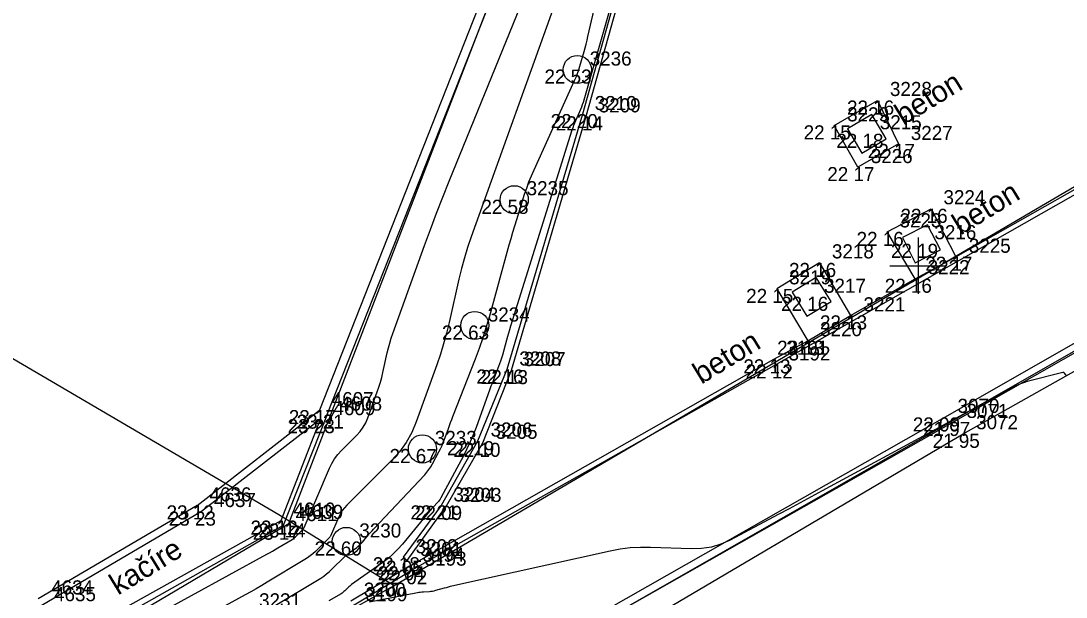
# Model space of a CAD drawing. Extents: x -702257 to -701487, y -1009871 to -1008841.
# Drawn here: x -701965.93 to -701947.37, y -1009605.88 to -1009595.66 of the extents above; entities that cross this region are included whole.
import ezdxf

# ---------------------------------------------------------------- set-up
doc = ezdxf.new("R2010")
doc.units = 0
for name, color, linetype in [('Ex_Major Contours', 7, 'Continuous'), ('Ex_Minor Contours', 7, 'Continuous'), ('Z_body', 7, 'Continuous'), ('Z_body_cisla', 7, 'Continuous'), ('Z_body_vysky_redukovane', 7, 'Continuous'), ('Z_hektometricka_sit', 7, 'Continuous'), ('Z_katastr_hranice', 7, 'Continuous'), ('Z_komunikace', 7, 'Continuous'), ('Z_obruba', 7, 'Continuous'), ('Z_popisy', 7, 'Continuous'), ('Z_rozhranni', 7, 'Continuous'), ('Z_site_nerozlisene_znaky', 7, 'Continuous'), ('Z_zabradli', 7, 'Continuous'), ('Z_zelen_jednotliva', 7, 'Continuous')]:
    doc.layers.add(name, color=color, linetype=linetype)

# ---------------------------------------------------------------- blocks, each defined once
blk = doc.blocks.new('POINT_DISPLAY')
blk.add_line((0, 0), (0, 0))
blk = doc.blocks.new('Z10001')
blk.add_circle((0, 0), 0.25)
blk = doc.blocks.new('Z608')
for p, q in [((0.25, 0.25), (-0.25, 0.25)), ((-0.25, 0.25), (-0.25, -0.25)), ((0.25, -0.25), (0.25, 0.25)), ((-0.25, -0.25), (0.25, -0.25))]:
    blk.add_line(p, q)

msp = doc.modelspace()

# ---------------------------------------------------------------- linework, layer by layer
at = {"layer": 'Ex_Major Contours'}
for points in [[(-701963.566, -1009606.214), (-701961.564, -1009605.118), (-701961.514, -1009605.09), (-701961.464, -1009605.062), (-701961.415, -1009605.034), (-701961.366, -1009605.005), (-701961.115, -1009604.854), (-701961.095, -1009604.841), (-701961.076, -1009604.827), (-701961.057, -1009604.812), (-701961.039, -1009604.795), (-701960.945, -1009604.702), (-701960.941, -1009604.698), (-701960.936, -1009604.693), (-701960.932, -1009604.688), (-701960.928, -1009604.683), (-701960.913, -1009604.663), (-701960.91, -1009604.658), (-701960.906, -1009604.653), (-701960.903, -1009604.647), (-701960.901, -1009604.641), (-701960.448, -1009603.59), (-701960.407, -1009603.505), (-701960.358, -1009603.425), (-701960.302, -1009603.35), (-701960.238, -1009603.28), (-701959.968, -1009603.012), (-701959.905, -1009602.942), (-701959.85, -1009602.866), (-701959.805, -1009602.785), (-701959.768, -1009602.698), (-701959.602, -1009602.236), (-701959.573, -1009602.152), (-701959.547, -1009602.066), (-701959.523, -1009601.98), (-701959.502, -1009601.893), (-701959.423, -1009601.544), (-701959.402, -1009601.458), (-701959.378, -1009601.372), (-701959.352, -1009601.286), (-701959.323, -1009601.202), (-701958.763, -1009599.642), (-701958.658, -1009599.355), (-701958.55, -1009599.068), (-701958.438, -1009598.783), (-701958.324, -1009598.499), (-701955.856, -1009592.448)], [(-701947.37, -1009601.941), (-701947.376, -1009601.933), (-701947.401, -1009601.904), (-701947.408, -1009601.898), (-701947.415, -1009601.894), (-701947.423, -1009601.893), (-701947.432, -1009601.894), (-701948.061, -1009602.055), (-701948.113, -1009602.07), (-701948.163, -1009602.087), (-701948.212, -1009602.108), (-701948.261, -1009602.132), (-701948.451, -1009602.232), (-701948.498, -1009602.257), (-701948.545, -1009602.282), (-701948.593, -1009602.307), (-701948.64, -1009602.333), (-701949.194, -1009602.633), (-701949.41, -1009602.75), (-701949.626, -1009602.867), (-701951.706, -1009603.994), (-701951.901, -1009604.099), (-701952.095, -1009604.204), (-701952.29, -1009604.309), (-701952.486, -1009604.413), (-701953.337, -1009604.865), (-701953.5, -1009604.939), (-701953.669, -1009604.99), (-701953.843, -1009605.018), (-701954.022, -1009605.023), (-701954.75, -1009604.997), (-701954.931, -1009604.996), (-701955.111, -1009605.006), (-701955.291, -1009605.028), (-701955.469, -1009605.062), (-701958.275, -1009605.684), (-701958.31, -1009605.692), (-701958.345, -1009605.701), (-701958.379, -1009605.71), (-701958.414, -1009605.719), (-701958.569, -1009605.763), (-701958.595, -1009605.77), (-701958.622, -1009605.775), (-701958.648, -1009605.779), (-701958.675, -1009605.781), (-701958.783, -1009605.788), (-701958.81, -1009605.79), (-701958.837, -1009605.793), (-701958.864, -1009605.797), (-701958.89, -1009605.801), (-701959.739, -1009605.97)]]:
    msp.add_lwpolyline(points, dxfattribs=at)
at = {"layer": 'Ex_Minor Contours'}
for points in [[(-701954.591, -1009592.356), (-701955.949, -1009597.106), (-701955.962, -1009597.148), (-701955.977, -1009597.189), (-701955.993, -1009597.23), (-701956.01, -1009597.27), (-701956.083, -1009597.43), (-701956.1, -1009597.47), (-701956.117, -1009597.511), (-701956.132, -1009597.552), (-701956.145, -1009597.594), (-701957.234, -1009601.072), (-701957.253, -1009601.134), (-701957.271, -1009601.195), (-701957.289, -1009601.257), (-701957.306, -1009601.319), (-701957.381, -1009601.588), (-701957.396, -1009601.639), (-701957.412, -1009601.69), (-701957.429, -1009601.74), (-701957.448, -1009601.79), (-701957.526, -1009601.989), (-701957.545, -1009602.039), (-701957.564, -1009602.089), (-701957.583, -1009602.139), (-701957.601, -1009602.189), (-701957.848, -1009602.868), (-701957.898, -1009602.997), (-701957.952, -1009603.123), (-701958.01, -1009603.248), (-701958.073, -1009603.371), (-701958.474, -1009604.117), (-701958.487, -1009604.139), (-701958.501, -1009604.161), (-701958.517, -1009604.182), (-701958.535, -1009604.201), (-701958.606, -1009604.277), (-701958.624, -1009604.297), (-701958.642, -1009604.316), (-701958.659, -1009604.336), (-701958.676, -1009604.356), (-701959.156, -1009604.938), (-701959.235, -1009605.028), (-701959.319, -1009605.112), (-701959.409, -1009605.19), (-701959.504, -1009605.262), (-701960.057, -1009605.655), (-701960.073, -1009605.668), (-701960.089, -1009605.681), (-701960.105, -1009605.694), (-701960.12, -1009605.708), (-701960.179, -1009605.766), (-701960.194, -1009605.78), (-701960.21, -1009605.793), (-701960.227, -1009605.806), (-701960.244, -1009605.817), (-701960.459, -1009605.946)], [(-701961.417, -1009606.026), (-701960.606, -1009605.539), (-701960.553, -1009605.505), (-701960.502, -1009605.467), (-701960.453, -1009605.427), (-701960.406, -1009605.384), (-701960.182, -1009605.164), (-701960.157, -1009605.14), (-701960.131, -1009605.118), (-701960.105, -1009605.096), (-701960.077, -1009605.076), (-701959.965, -1009604.996), (-701959.938, -1009604.976), (-701959.913, -1009604.953), (-701959.888, -1009604.929), (-701959.866, -1009604.904), (-701959.767, -1009604.784), (-701959.743, -1009604.755), (-701959.718, -1009604.727), (-701959.693, -1009604.699), (-701959.668, -1009604.671), (-701958.76, -1009603.706), (-701958.72, -1009603.662), (-701958.684, -1009603.615), (-701958.651, -1009603.566), (-701958.622, -1009603.515), (-701958.506, -1009603.299), (-701958.48, -1009603.249), (-701958.457, -1009603.199), (-701958.435, -1009603.147), (-701958.415, -1009603.095), (-701958.338, -1009602.885), (-701958.319, -1009602.833), (-701958.299, -1009602.78), (-701958.279, -1009602.728), (-701958.259, -1009602.676), (-701957.859, -1009601.652), (-701957.788, -1009601.463), (-701957.722, -1009601.272), (-701957.661, -1009601.08), (-701957.605, -1009600.887), (-701957.257, -1009599.629), (-701957.225, -1009599.516), (-701957.193, -1009599.404), (-701957.159, -1009599.292), (-701957.125, -1009599.18), (-701956.985, -1009598.733), (-701956.949, -1009598.622), (-701956.908, -1009598.513), (-701956.865, -1009598.404), (-701956.818, -1009598.297), (-701956.098, -1009596.716), (-701956.071, -1009596.653), (-701956.047, -1009596.59), (-701956.024, -1009596.526), (-701956.004, -1009596.461), (-701955.929, -1009596.199), (-701955.911, -1009596.133), (-701955.894, -1009596.068), (-701955.877, -1009596.002), (-701955.861, -1009595.935), (-701955.286, -1009593.458)], [(-701956.376, -1009595.154), (-701957.933, -1009599.489), (-701957.997, -1009599.675), (-701958.054, -1009599.861), (-701958.106, -1009600.05), (-701958.152, -1009600.24), (-701958.326, -1009601.005), (-701958.372, -1009601.195), (-701958.424, -1009601.384), (-701958.481, -1009601.57), (-701958.545, -1009601.756), (-701958.909, -1009602.767), (-701958.989, -1009602.957), (-701959.089, -1009603.135), (-701959.208, -1009603.301), (-701959.346, -1009603.454), (-701960.144, -1009604.248), (-701960.186, -1009604.294), (-701960.224, -1009604.343), (-701960.256, -1009604.396), (-701960.284, -1009604.453), (-701960.431, -1009604.797), (-701960.435, -1009604.803), (-701960.443, -1009604.814), (-701960.448, -1009604.82), (-701960.7, -1009605.067), (-701960.744, -1009605.108), (-701960.79, -1009605.146), (-701960.838, -1009605.181), (-701960.888, -1009605.213), (-701961.555, -1009605.613), (-701961.652, -1009605.671), (-701961.75, -1009605.728), (-701961.849, -1009605.784), (-701961.948, -1009605.839), (-701962.537, -1009606.162)]]:
    msp.add_lwpolyline(points, dxfattribs=at)
at = {"layer": 'Z_hektometricka_sit'}
for p, q in [((-701950, -1009599.5), (-701950, -1009600.5)), ((-701950, -1009599.5), (-701950, -1009600.5)), ((-701950.5, -1009600), (-701949.5, -1009600)), ((-701950.5, -1009600), (-701949.5, -1009600))]:
    msp.add_line(p, q, dxfattribs=at)
at = {"layer": 'Z_katastr_hranice'}
for p, q in [((-701957.87, -1009607.59), (-701911.05, -1009580.85)), ((-701959.3, -1009605.67), (-701942.23, -1009595.67)), ((-701968.77, -1009600.07), (-701961.35, -1009604.41)), ((-701961.35, -1009604.41), (-701959.3, -1009605.67)), ((-702014.27, -1009636.43), (-701959.3, -1009605.67))]:
    msp.add_line(p, q, dxfattribs=at)
at = {"layer": 'Z_komunikace'}
for p, q in [((-701949.2, -1009602.98), (-701941.12, -1009598.44)), ((-701957.82, -1009608.06), (-701949.2, -1009602.98))]:
    msp.add_line(p, q, dxfattribs=at)
at = {"layer": 'Z_obruba'}
for p, q in [((-701955.88, -1009590.54), (-701960.63, -1009602.56)), ((-701960.49, -1009602.64), (-701955.73, -1009590.58)), ((-701954.47, -1009592), (-701955.96, -1009597.31)), ((-701955.89, -1009597.35), (-701954.41, -1009592.06)), ((-701955.96, -1009597.31), (-701957.3, -1009601.84)), ((-701957.22, -1009601.85), (-701955.89, -1009597.35)), ((-701945, -1009597.48), (-701952.52, -1009601.75)), ((-701949.33, -1009599.84), (-701945.02, -1009597.4)), ((-701941.4, -1009598.05), (-701949.53, -1009602.69)), ((-701949.37, -1009602.77), (-701941.34, -1009598.18)), ((-701950.05, -1009600.23), (-701949.33, -1009599.84)), ((-701951.2, -1009600.88), (-701950.05, -1009600.23)), ((-701951.96, -1009601.33), (-701951.2, -1009600.88)), ((-701952.56, -1009601.66), (-701951.96, -1009601.33)), ((-701959.03, -1009605.33), (-701952.56, -1009601.66)), ((-701952.52, -1009601.75), (-701958.99, -1009605.4)), ((-701957.3, -1009601.84), (-701957.82, -1009603.11)), ((-701957.73, -1009603.14), (-701957.22, -1009601.85)), ((-701962.8, -1009604.25), (-701960.63, -1009602.56)), ((-701960.61, -1009602.72), (-701962.72, -1009604.36)), ((-701961.31, -1009604.52), (-701960.61, -1009602.72)), ((-701960.49, -1009602.64), (-701961.27, -1009604.61)), ((-701949.53, -1009602.69), (-701956.41, -1009606.6)), ((-701956.37, -1009606.73), (-701949.37, -1009602.77)), ((-701957.82, -1009603.11), (-701958.47, -1009604.25)), ((-701958.37, -1009604.26), (-701957.73, -1009603.14)), ((-701962.8, -1009604.25), (-701965.62, -1009605.91)), ((-701958.47, -1009604.25), (-701959.14, -1009605.17)), ((-701959.07, -1009605.23), (-701958.37, -1009604.26)), ((-701962.72, -1009604.36), (-701965.57, -1009606.03)), ((-701964.39, -1009606.24), (-701961.31, -1009604.52)), ((-701961.27, -1009604.61), (-701964.21, -1009606.26)), ((-701959.14, -1009605.17), (-701959.07, -1009605.23)), ((-701959.03, -1009605.33), (-701960.07, -1009605.95)), ((-701960.04, -1009606.03), (-701958.99, -1009605.4))]:
    msp.add_line(p, q, dxfattribs=at)
at = {"layer": 'Z_rozhranni'}
for p, q in [((-701951.49, -1009597.51), (-701950.72, -1009597.07)), ((-701950.72, -1009597.07), (-701950.35, -1009597.84)), ((-701951.07, -1009598.25), (-701951.49, -1009597.51)), ((-701950.35, -1009597.84), (-701951.07, -1009598.25)), ((-701950.55, -1009599.4), (-701949.77, -1009598.99)), ((-701949.77, -1009598.99), (-701949.33, -1009599.84)), ((-701950.05, -1009600.23), (-701950.55, -1009599.4)), ((-701951.75, -1009599.95), (-701952.51, -1009600.41)), ((-701951.75, -1009599.95), (-701951.2, -1009600.88)), ((-701952.51, -1009600.41), (-701951.96, -1009601.33))]:
    msp.add_line(p, q, dxfattribs=at)
at = {"layer": 'Z_zabradli'}
for p, q in [((-701961.17, -1009604.57), (-701955.74, -1009590.48)), ((-701964.15, -1009606.33), (-701961.17, -1009604.57))]:
    msp.add_line(p, q, dxfattribs=at)

# ---------------------------------------------------------------- block references
at = {"layer": 'Z_body'}
for p in [(-701956.05, -1009596.52), (-701950.72, -1009597.07), (-701955.96, -1009597.31), (-701955.89, -1009597.35), (-701951.49, -1009597.51), (-701950.91, -1009597.66), (-701950.35, -1009597.84), (-701951.07, -1009598.25), (-701957.17, -1009598.83), (-701949.77, -1009598.99), (-701950.55, -1009599.4), (-701949.94, -1009599.61), (-701951.75, -1009599.95), (-701949.33, -1009599.84), (-701950.05, -1009600.23), (-701952.51, -1009600.41), (-701951.89, -1009600.55), (-701951.2, -1009600.88), (-701957.87, -1009601.06), (-701951.96, -1009601.33), (-701952.56, -1009601.66), (-701957.3, -1009601.84), (-701957.22, -1009601.85), (-701952.52, -1009601.75), (-701960.63, -1009602.56), (-701960.61, -1009602.72), (-701960.49, -1009602.64), (-701949.53, -1009602.69), (-701949.37, -1009602.77), (-701957.82, -1009603.11), (-701957.73, -1009603.14), (-701949.2, -1009602.98), (-701958.8, -1009603.25), (-701962.8, -1009604.25), (-701958.47, -1009604.25), (-701958.37, -1009604.26), (-701962.72, -1009604.36), (-701961.31, -1009604.52), (-701961.27, -1009604.61), (-701961.17, -1009604.57), (-701960.15, -1009604.89), (-701959.14, -1009605.17), (-701959.07, -1009605.23), (-701959.03, -1009605.33), (-701958.99, -1009605.4)]:
    msp.add_blockref('POINT_DISPLAY', p, dxfattribs=at)
at = {"layer": 'Z_site_nerozlisene_znaky'}
for p, rotation in [((-701950.91, -1009597.66), 30.599999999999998), ((-701949.94, -1009599.61), 26.999999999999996), ((-701951.89, -1009600.55), 31.5)]:
    msp.add_blockref('Z608', p, dxfattribs=dict(at, rotation=rotation))
at = {"layer": 'Z_zelen_jednotliva'}
for p in [(-701956.05, -1009596.52), (-701957.17, -1009598.83), (-701957.87, -1009601.06), (-701958.8, -1009603.25), (-701960.15, -1009604.89)]:
    msp.add_blockref('Z10001', p, dxfattribs=at)

# ---------------------------------------------------------------- texts
at = {"layer": 'Z_body_cisla'}
for s, p in [('3236', (-701955.83, -1009596.45)), ('3228', (-701950.5, -1009596.99)), ('3210', (-701955.74, -1009597.24)), ('3209', (-701955.67, -1009597.28)), ('3229', (-701951.26, -1009597.44)), ('3215', (-701950.68, -1009597.58)), ('3227', (-701950.13, -1009597.77)), ('3226', (-701950.84, -1009598.18)), ('3235', (-701956.95, -1009598.75)), ('3224', (-701949.55, -1009598.91)), ('3223', (-701950.33, -1009599.32)), ('3216', (-701949.71, -1009599.53)), ('3218', (-701951.53, -1009599.87)), ('3225', (-701949.1, -1009599.77)), ('3222', (-701949.83, -1009600.15)), ('3219', (-701952.29, -1009600.33)), ('3217', (-701951.67, -1009600.48)), ('3234', (-701957.64, -1009600.99)), ('3221', (-701950.97, -1009600.81)), ('3220', (-701951.74, -1009601.25)), ('3191', (-701952.34, -1009601.58)), ('3192', (-701952.3, -1009601.68)), ('3208', (-701957.08, -1009601.77)), ('3207', (-701957, -1009601.78)), ('4607', (-701960.41, -1009602.49)), ('4609', (-701960.38, -1009602.65)), ('4608', (-701960.26, -1009602.57)), ('3070', (-701949.3, -1009602.61)), ('3071', (-701949.14, -1009602.7)), ('3206', (-701957.59, -1009603.03)), ('3072', (-701948.97, -1009602.9)), ('3233', (-701958.58, -1009603.18)), ('3205', (-701957.5, -1009603.07)), ('4636', (-701962.58, -1009604.18)), ('4637', (-701962.5, -1009604.28)), ('3204', (-701958.25, -1009604.18)), ('3203', (-701958.14, -1009604.19)), ('4610', (-701961.09, -1009604.45)), ('4639', (-701960.95, -1009604.49)), ('4611', (-701961.05, -1009604.53)), ('3230', (-701959.92, -1009604.82)), ('3202', (-701958.92, -1009605.1)), ('3201', (-701958.84, -1009605.15)), ('3194', (-701958.8, -1009605.25)), ('3193', (-701958.76, -1009605.32)), ('4634', (-701965.39, -1009605.83)), ('4635', (-701965.34, -1009605.95)), ('3200', (-701959.84, -1009605.87)), ('3199', (-701959.81, -1009605.95)), ('3231', (-701961.7, -1009606.06))]:
    msp.add_text(s, height=0.25, dxfattribs=at).set_placement(p)
at = {"layer": 'Z_body_vysky_redukovane'}
for s, p in [('22 53', (-701956.633, -1009596.77)), ('22 16', (-701951.262, -1009597.32)), ('22 20', (-701956.523, -1009597.56)), ('22 14', (-701956.432, -1009597.6)), ('22 15', (-701952.032, -1009597.76)), ('22 18', (-701951.452, -1009597.91)), ('22 17', (-701950.892, -1009598.09)), ('22 17', (-701951.612, -1009598.5)), ('22 58', (-701957.753, -1009599.08)), ('22 16', (-701950.312, -1009599.24)), ('22 16', (-701951.092, -1009599.65)), ('22 19', (-701950.482, -1009599.86)), ('22 16', (-701952.292, -1009600.2)), ('22 17', (-701949.872, -1009600.09)), ('22 16', (-701950.592, -1009600.48)), ('22 15', (-701953.052, -1009600.66)), ('22 16', (-701952.432, -1009600.8)), ('22 13', (-701951.742, -1009601.13)), ('22 63', (-701958.453, -1009601.31)), ('22 13', (-701952.502, -1009601.58)), ('22 13', (-701953.102, -1009601.91)), ('22 16', (-701957.842, -1009602.09)), ('22 13', (-701957.762, -1009602.1)), ('22 12', (-701953.062, -1009602)), ('23 17', (-701961.172, -1009602.81)), ('23 23', (-701961.193, -1009602.97)), ('23 21', (-701961.032, -1009602.89)), ('22 09', (-701950.093, -1009602.94)), ('21 97', (-701949.912, -1009603.02)), ('22 19', (-701958.362, -1009603.36)), ('22 10', (-701958.251, -1009603.39)), ('21 95', (-701949.742, -1009603.23)), ('22 67', (-701959.383, -1009603.5)), ('23 12', (-701963.342, -1009604.5)), ('22 21', (-701959.012, -1009604.5)), ('22 09', (-701958.932, -1009604.51)), ('23 23', (-701963.303, -1009604.61)), ('23 12', (-701961.852, -1009604.77)), ('23 17', (-701961.812, -1009604.86)), ('23 14', (-701961.712, -1009604.82)), ('22 60', (-701960.713, -1009605.14)), ('22 18', (-701959.682, -1009605.42)), ('22 05', (-701959.632, -1009605.48)), ('22 04', (-701959.593, -1009605.58)), ('22 02', (-701959.552, -1009605.65))]:
    msp.add_text(s, height=0.25, dxfattribs=at).set_placement(p)
at = {"layer": 'Z_popisy'}
for s, p in [('beton', (-701950.263, -1009597.517)), ('beton', (-701949.244, -1009599.466)), ('beton', (-701953.848, -1009602.11)), ('kačíre', (-701964.205, -1009605.852))]:
    msp.add_text(s, height=0.38, rotation=31.5, dxfattribs=at).set_placement(p)

doc.saveas('drawing.dxf')
